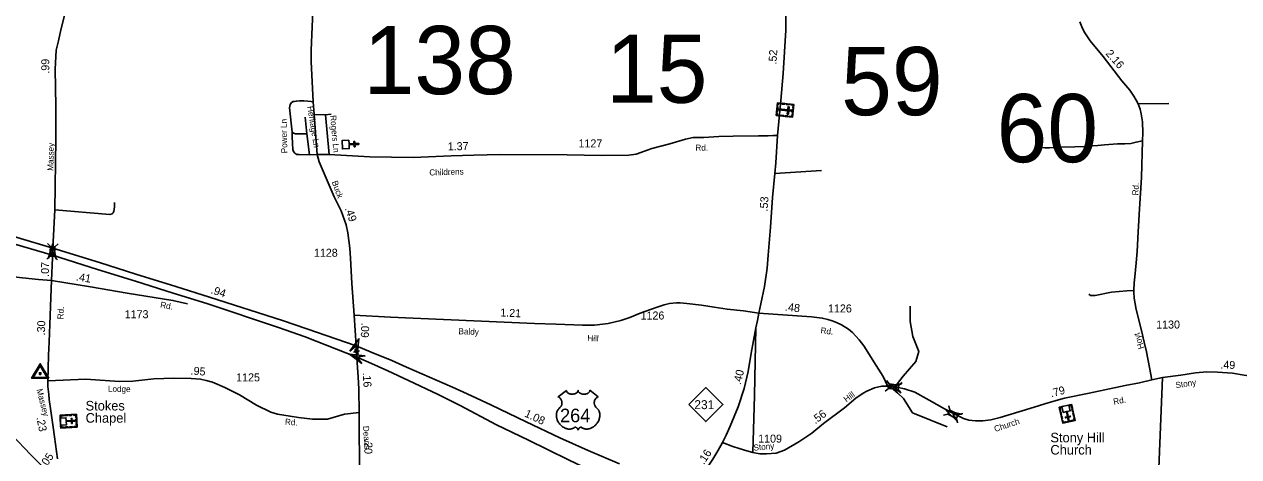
# Model space of a CAD drawing. Extents: x 2220236 to 2384410, y 720751 to 894131.
# Drawn here: x 2229783 to 2248753, y 747450 to 754209 of the extents above; entities that cross this region are included whole.
import ezdxf

# ---------------------------------------------------------------- set-up
doc = ezdxf.new("R2010")
doc.units = 0
doc.layers.add('Default', color=7, linetype='Continuous')

msp = doc.modelspace()

# ---------------------------------------------------------------- linework, layer by layer
at = {"layer": 'Default'}
for p, q in [((2247180, 752967), (2247661, 752972)), ((2234198, 752496), (2234172, 752760)), ((2234489, 752795), (2234313, 752797)), ((2234574, 752804), (2234489, 752795)), ((2234546, 752172), (2234489, 752795)), ((2234236, 752167), (2234198, 752496)), ((2234236, 752167), (2234360, 752172)), ((2241508, 751878), (2242234, 751924)), ((2230191, 750734), (2230145, 750785)), ((2230260, 750731), (2230311, 750778)), ((2230133, 750537), (2230184, 750584)), ((2230301, 750529), (2230254, 750580)), ((2234946, 749133), (2234956, 749117)), ((2234926, 749083), (2234944, 749088)), ((2234950, 749103), (2234994, 749085)), ((2234988, 749071), (2234999, 749055)), ((2235000, 749100), (2235018, 749104)), ((2243250, 748644), (2243292, 748589)), ((2243442, 748569), (2243497, 748611)), ((2247562, 748687), (2247474, 746445)), ((2243228, 748477), (2243283, 748519)), ((2243433, 748501), (2243475, 748446)), ((2244222, 748247), (2244242, 748180)), ((2244142, 748099), (2244208, 748118)), ((2244342, 748047), (2244361, 747981)), ((2244375, 748108), (2244441, 748128))]:
    msp.add_line(p, q, dxfattribs=at)
for points in [[(2230227, 750711), (2230259, 751307), (2230276, 752416), (2230273, 752928), (2230266, 753506), (2230283, 753807), (2230315, 753949), (2230356, 754124), (2230477, 754620), (2230600, 755008), (2230724, 755419), (2230864, 755874)], [(2241550, 752470), (2241600, 753016), (2241635, 753442), (2241679, 754116), (2241682, 754680), (2241676, 755203)], [(2234295, 754535), (2234263, 753803), (2234263, 753629), (2234297, 752995), (2234313, 752797), (2234360, 752172)], [(2247393, 748651), (2247358, 748847), (2247313, 749089), (2247274, 749239), (2247232, 749422), (2247150, 749752), (2247119, 749930), (2247114, 750020), (2247114, 750049), (2247118, 750166), (2247130, 750262), (2247150, 750479), (2247164, 750657), (2247184, 750967), (2247205, 751323), (2247233, 751814), (2247249, 752387), (2247253, 752513), (2247249, 752682), (2247229, 752808), (2247211, 752883), (2247180, 752967), (2247152, 753023), (2247115, 753086), (2247050, 753180), (2246928, 753326), (2246637, 753704), (2246430, 753952), (2246351, 754074), (2246312, 754143), (2246269, 754247)], [(2233965, 752525), (2233928, 752903), (2233935, 752955), (2233958, 752988), (2233985, 753000), (2234005, 753004), (2234034, 753009), (2234083, 753014), (2234149, 753011), (2234214, 753007), (2234264, 753002), (2234297, 752995)], [(2234236, 752167), (2234076, 752172), (2234041, 752174), (2234010, 752193), (2233989, 752219), (2233975, 752252), (2233970, 752348), (2233965, 752456), (2233965, 752525)], [(2234198, 752496), (2234017, 752496), (2233989, 752506), (2233965, 752525)], [(2241550, 752470), (2241473, 752471), (2241402, 752467), (2241254, 752464), (2240856, 752460), (2240630, 752453), (2240398, 752442), (2240232, 752439), (2240112, 752411), (2239869, 752340), (2239585, 752270), (2239471, 752224), (2239340, 752181), (2239224, 752164), (2238794, 752160), (2238265, 752167), (2237222, 752173), (2236807, 752164), (2236449, 752153), (2235859, 752127), (2235180, 752139), (2234546, 752172), (2234360, 752172)], [(2241257, 749693), (2241286, 749841), (2241345, 750113), (2241386, 750399), (2241402, 750601), (2241440, 751039), (2241470, 751504), (2241508, 751878), (2241523, 752046), (2241550, 752470)], [(2245652, 752290), (2245724, 752280), (2245796, 752279), (2245922, 752290), (2246194, 752294), (2246355, 752300), (2246466, 752308), (2246554, 752312), (2246656, 752324), (2246725, 752331), (2246792, 752335), (2246859, 752339), (2246975, 752343), (2247066, 752345), (2247150, 752369), (2247249, 752387)], [(2230227, 750711), (2229673, 750877), (2228722, 751178), (2228044, 751397), (2227410, 751582), (2226669, 751811), (2226196, 751951), (2225719, 752104), (2225267, 752256)], [(2234360, 752172), (2234391, 752061), (2234623, 751514), (2234735, 751293), (2234812, 751074), (2234839, 750949), (2234854, 750832), (2234866, 750709), (2234880, 750552), (2234901, 750158), (2234936, 749661)], [(2225264, 752147), (2225678, 752013), (2226165, 751854), (2226641, 751721), (2227366, 751491), (2227996, 751293), (2228671, 751079), (2229637, 750774), (2230222, 750600)], [(2230259, 751307), (2231121, 751238), (2231155, 751248), (2231161, 751252), (2231169, 751262), (2231180, 751288), (2231186, 751312), (2231190, 751360), (2231191, 751426)], [(2230222, 750600), (2230224, 750654), (2230227, 750711)], [(2234966, 749181), (2234196, 749448), (2233817, 749577), (2232678, 749944), (2232152, 750112), (2231523, 750305), (2230957, 750485), (2230227, 750711)], [(2230210, 750206), (2230221, 750561), (2230222, 750600)], [(2230222, 750600), (2230928, 750376), (2231519, 750194), (2232110, 750009), (2232636, 749845), (2233754, 749472), (2234170, 749325), (2234975, 749009)], [(2227107, 749930), (2227465, 750053), (2227704, 750141), (2227992, 750252), (2228134, 750310), (2228309, 750359), (2228389, 750370), (2228463, 750370), (2228591, 750366), (2228810, 750338), (2229042, 750316), (2229484, 750278), (2229755, 750247), (2230003, 750219), (2230210, 750206)], [(2230150, 748635), (2230155, 748828), (2230163, 749037), (2230173, 749245), (2230181, 749519), (2230196, 749941), (2230210, 750206)], [(2230210, 750206), (2230815, 750106), (2231392, 750009), (2232105, 749894), (2232332, 749841)], [(2227107, 749930), (2228439, 748861), (2229061, 748354), (2229254, 748151), (2229416, 747983), (2229595, 747789), (2229881, 747487), (2230155, 747207)], [(2246412, 749991), (2246435, 749970), (2246509, 749968), (2246767, 750023), (2246883, 750035), (2247005, 750044), (2247114, 750049)], [(2234936, 749661), (2235504, 749630), (2237755, 749535), (2238090, 749522), (2238500, 749505), (2238688, 749509), (2238902, 749531), (2239102, 749578), (2239242, 749626), (2239405, 749693), (2239652, 749783), (2239779, 749826), (2239860, 749844), (2239971, 749856), (2240027, 749854), (2240133, 749847), (2240359, 749818), (2240561, 749787), (2240763, 749757), (2241015, 749728), (2241257, 749693)], [(2240689, 747671), (2240745, 747786), (2240809, 747926), (2240935, 748232), (2241026, 748519), (2241088, 748780), (2241138, 749068), (2241211, 749465), (2241234, 749581), (2241257, 749693)], [(2241257, 749693), (2242077, 749635), (2242248, 749616), (2242334, 749597), (2242403, 749576), (2242469, 749548), (2242548, 749512), (2242657, 749445), (2242719, 749393), (2242824, 749277), (2242897, 749182), (2243088, 748878), (2243197, 748704), (2243273, 748550)], [(2244201, 747917), (2243657, 748138), (2243515, 748359), (2243429, 748444), (2243362, 748501), (2243356, 748521), (2243363, 748544), (2243424, 748595), (2243511, 748712), (2243709, 748937), (2243758, 749097), (2243664, 749328), (2243621, 749562), (2243619, 749802)], [(2234936, 749661), (2234966, 749181)], [(2241162, 747517), (2241190, 748407), (2241211, 749465)], [(2234966, 749181), (2234968, 749106), (2234975, 749009)], [(2239079, 747341), (2238592, 747549), (2238150, 747747), (2237621, 747997), (2237072, 748260), (2236699, 748435), (2236470, 748535), (2236233, 748644), (2235755, 748852), (2235522, 748954), (2235200, 749087), (2234966, 749181)], [(2234975, 749009), (2234987, 748842), (2234996, 748698), (2235006, 748505), (2235013, 748144)], [(2234975, 749009), (2235159, 748926), (2235460, 748794), (2235783, 748640), (2236250, 748422), (2236590, 748249), (2237158, 747950), (2237649, 747713), (2238283, 747403), (2238635, 747237), (2239092, 747024)], [(2247393, 748651), (2247562, 748687), (2247848, 748723), (2248075, 748759), (2248253, 748776), (2248421, 748773), (2248656, 748755), (2248840, 748724), (2249053, 748693), (2249275, 748650), (2249458, 748628), (2249640, 748626), (2249799, 748628), (2249944, 748631)], [(2235013, 748144), (2234784, 748115), (2234519, 748040), (2234434, 748040), (2234286, 748040), (2234064, 748065), (2233935, 748082), (2233738, 748115), (2233632, 748145), (2233410, 748257), (2233144, 748417), (2232916, 748532), (2232724, 748614), (2232622, 748644), (2232535, 748661), (2232389, 748672), (2232120, 748680), (2231807, 748668), (2231476, 748631), (2231270, 748628), (2230744, 748660), (2230150, 748635)], [(2230300, 747419), (2230254, 747761), (2230232, 747912), (2230197, 748166), (2230171, 748346), (2230164, 748421), (2230153, 748548), (2230150, 748635)], [(2240689, 747671), (2240853, 747608), (2240951, 747577), (2241068, 747541), (2241162, 747517), (2241272, 747498), (2241376, 747496), (2241528, 747505), (2241659, 747551), (2241881, 747681), (2242087, 747819), (2242266, 747972), (2242594, 748213), (2242771, 748366), (2242884, 748445), (2242946, 748477), (2243061, 748526), (2243176, 748552), (2243221, 748553), (2243273, 748550)], [(2243273, 748550), (2243373, 748548), (2243435, 748534)], [(2244296, 748125), (2244328, 748108), (2244453, 748049), (2244539, 748021), (2244641, 748013), (2244755, 748013), (2244881, 748029), (2245028, 748066), (2245491, 748204), (2245794, 748300), (2246033, 748364), (2246417, 748446), (2246979, 748564), (2247201, 748607), (2247393, 748651)], [(2243435, 748534), (2243534, 748512), (2243692, 748462), (2243919, 748336), (2244155, 748201), (2244296, 748125)], [(2235013, 748144), (2235031, 745052), (2235036, 744409)], [(2240417, 747235), (2240536, 747414), (2240616, 747545), (2240689, 747671)]]:
    msp.add_lwpolyline(points, dxfattribs=at)
for points in [[(2241803, 752954), (2241782, 752756), (2241528, 752785), (2241550, 752982)], [(2241555, 752924), (2241546, 752840), (2241535, 752841), (2241544, 752925)], [(2241547, 752950), (2241558, 752948), (2241561, 752970), (2241601, 752966), (2241602, 752977), (2241550, 752982)], [(2241620, 752975), (2241663, 752970), (2241662, 752959), (2241619, 752963)], [(2241687, 752967), (2241730, 752963), (2241729, 752951), (2241685, 752956)], [(2241731, 752921), (2241713, 752923), (2241700, 752806), (2241718, 752804)], [(2241760, 752959), (2241759, 752948), (2241791, 752944), (2241787, 752904), (2241798, 752903), (2241803, 752954)], [(2241532, 752817), (2241544, 752816), (2241541, 752794), (2241581, 752790), (2241580, 752779), (2241528, 752785)], [(2241762, 752849), (2241764, 752868), (2241563, 752890), (2241561, 752872)], [(2241602, 752788), (2241645, 752783), (2241643, 752772), (2241600, 752777)], [(2241667, 752781), (2241710, 752776), (2241709, 752764), (2241666, 752769)], [(2241738, 752761), (2241740, 752772), (2241772, 752769), (2241776, 752809), (2241787, 752808), (2241781, 752756)], [(2241795, 752881), (2241790, 752829), (2241778, 752830), (2241784, 752882)], [(2234852, 752396), (2234856, 752340), (2234932, 752344), (2234930, 752376), (2234946, 752376), (2234947, 752344), (2235008, 752348), (2235008, 752332), (2234948, 752328), (2234950, 752296), (2234934, 752296), (2234932, 752328), (2234856, 752324), (2234859, 752266), (2234753, 752260), (2234746, 752391)], [(2230155, 750548), (2230229, 750780), (2230281, 750542), (2230224, 750658)], [(2230184, 750584), (2230191, 750734), (2230261, 750731), (2230254, 750580)], [(2234866, 749099), (2235011, 749295), (2234983, 749053), (2234966, 749181)], [(2235057, 748908), (2234862, 749055), (2235104, 749025), (2234975, 749009)], [(2234944, 749088), (2234988, 749070), (2235000, 749100), (2234956, 749117)], [(2230165, 748677), (2230031, 748903), (2229897, 748677)], [(2230139, 748689), (2229923, 748689), (2230031, 748871)], [(2230043, 748736), (2230043, 748764), (2230019, 748764), (2230019, 748736)], [(2243467, 748466), (2243242, 748560), (2243484, 748591), (2243363, 748544)], [(2243292, 748589), (2243442, 748570), (2243433, 748500), (2243283, 748519)], [(2238250, 748488), (2238250, 748483), (2238251, 748477), (2238252, 748473), (2238255, 748467), (2238260, 748460), (2238267, 748453), (2238274, 748446), (2238280, 748443), (2238288, 748438), (2238298, 748434), (2238309, 748431), (2238321, 748429), (2238333, 748427), (2238345, 748427), (2238359, 748428), (2238373, 748431), (2238380, 748433), (2238387, 748435), (2238394, 748438), (2238402, 748442), (2238408, 748446), (2238413, 748450), (2238420, 748456), (2238425, 748463), (2238428, 748467), (2238430, 748470), (2238432, 748478), (2238433, 748481), (2238434, 748489), (2238434, 748483), (2238435, 748479), (2238436, 748475), (2238437, 748471), (2238440, 748466), (2238443, 748461), (2238449, 748455), (2238452, 748451), (2238456, 748449), (2238464, 748443), (2238474, 748437), (2238479, 748435), (2238485, 748433), (2238491, 748431), (2238498, 748430), (2238505, 748429), (2238511, 748428), (2238518, 748427), (2238524, 748427), (2238531, 748427), (2238538, 748427), (2238544, 748428), (2238551, 748429), (2238557, 748431), (2238565, 748433), (2238572, 748435), (2238578, 748438), (2238586, 748442), (2238593, 748446), (2238597, 748450), (2238603, 748455), (2238608, 748461), (2238611, 748466), (2238614, 748470), (2238616, 748475), (2238617, 748480), (2238618, 748485), (2238618, 748489), (2238746, 748386), (2238743, 748385), (2238736, 748382), (2238731, 748378), (2238722, 748372), (2238718, 748369), (2238714, 748365), (2238711, 748361), (2238708, 748358), (2238704, 748353), (2238701, 748347), (2238697, 748342), (2238695, 748337), (2238691, 748327), (2238689, 748320), (2238688, 748314), (2238686, 748303), (2238686, 748297), (2238686, 748292), (2238686, 748286), (2238687, 748281), (2238688, 748275), (2238689, 748270), (2238690, 748264), (2238693, 748257), (2238695, 748250), (2238701, 748239), (2238709, 748227), (2238714, 748221), (2238720, 748216), (2238727, 748209), (2238732, 748205), (2238737, 748200), (2238745, 748191), (2238748, 748186), (2238751, 748181), (2238754, 748176), (2238757, 748171), (2238760, 748166), (2238764, 748155), (2238768, 748144), (2238769, 748139), (2238772, 748126), (2238772, 748120), (2238773, 748108), (2238773, 748093), (2238772, 748079), (2238770, 748062), (2238767, 748052), (2238764, 748041), (2238761, 748031), (2238755, 748016), (2238750, 748005), (2238743, 747993), (2238738, 747985), (2238733, 747977), (2238726, 747968), (2238718, 747958), (2238709, 747948), (2238701, 747940), (2238691, 747931), (2238685, 747926), (2238676, 747920), (2238665, 747912), (2238653, 747905), (2238643, 747900), (2238634, 747896), (2238623, 747892), (2238604, 747887), (2238597, 747885), (2238589, 747884), (2238581, 747883), (2238573, 747883), (2238563, 747883), (2238554, 747883), (2238544, 747885), (2238534, 747887), (2238524, 747890), (2238515, 747894), (2238505, 747898), (2238489, 747908), (2238485, 747911), (2238482, 747911), (2238476, 747912), (2238470, 747910), (2238464, 747908), (2238461, 747906), (2238456, 747903), (2238452, 747900), (2238448, 747896), (2238445, 747892), (2238443, 747890), (2238438, 747883), (2238437, 747879), (2238435, 747875), (2238433, 747869), (2238431, 747877), (2238429, 747882), (2238426, 747887), (2238423, 747891), (2238419, 747896), (2238415, 747900), (2238410, 747904), (2238405, 747907), (2238401, 747909), (2238397, 747910), (2238392, 747911), (2238389, 747912), (2238385, 747912), (2238381, 747911), (2238375, 747906), (2238370, 747903), (2238364, 747899), (2238357, 747895), (2238351, 747893), (2238345, 747890), (2238338, 747888), (2238330, 747886), (2238322, 747884), (2238315, 747883), (2238307, 747882), (2238300, 747882), (2238293, 747882), (2238286, 747883), (2238278, 747883), (2238269, 747885), (2238261, 747887), (2238252, 747889), (2238243, 747892), (2238234, 747895), (2238222, 747900), (2238214, 747905), (2238201, 747912), (2238186, 747922), (2238175, 747932), (2238167, 747939), (2238154, 747952), (2238147, 747960), (2238136, 747974), (2238129, 747985), (2238124, 747993), (2238117, 748005), (2238114, 748013), (2238109, 748024), (2238105, 748035), (2238102, 748045), (2238100, 748051), (2238098, 748062), (2238096, 748070), (2238095, 748080), (2238094, 748092), (2238094, 748102), (2238094, 748111), (2238095, 748121), (2238097, 748132), (2238099, 748141), (2238101, 748147), (2238103, 748155), (2238107, 748164), (2238111, 748173), (2238115, 748180), (2238120, 748188), (2238125, 748194), (2238132, 748201), (2238139, 748208), (2238145, 748213), (2238152, 748220), (2238156, 748224), (2238161, 748231), (2238165, 748236), (2238168, 748241), (2238172, 748249), (2238174, 748255), (2238177, 748263), (2238178, 748269), (2238180, 748277), (2238181, 748284), (2238181, 748294), (2238181, 748301), (2238180, 748310), (2238178, 748319), (2238176, 748326), (2238173, 748335), (2238170, 748341), (2238165, 748349), (2238160, 748357), (2238154, 748364), (2238148, 748369), (2238143, 748373), (2238138, 748377), (2238131, 748381), (2238125, 748384), (2238121, 748386)], [(2240162, 748266), (2240428, 748532), (2240695, 748266), (2240428, 748000)], [(2244361, 748002), (2244185, 748171), (2244422, 748113), (2244292, 748112)], [(2244242, 748180), (2244375, 748108), (2244341, 748046), (2244208, 748118)], [(2246198, 748018), (2246004, 747975), (2245948, 748223), (2246142, 748266)], [(2245980, 748230), (2245983, 748219), (2245962, 748214), (2245970, 748175), (2245959, 748172), (2245948, 748223)], [(2246100, 748257), (2245991, 748233), (2246011, 748144), (2246060, 748155), (2246078, 748076), (2246046, 748069), (2246048, 748058), (2246080, 748065), (2246090, 748024), (2246101, 748026), (2246092, 748068), (2246124, 748075), (2246122, 748086), (2246089, 748078), (2246072, 748158), (2246120, 748169)], [(2246110, 748259), (2246113, 748248), (2246134, 748253), (2246143, 748213), (2246154, 748216), (2246143, 748266)], [(2246158, 748198), (2246167, 748156), (2246156, 748153), (2246147, 748196)], [(2230596, 748113), (2230608, 747914), (2230353, 747899), (2230341, 748098)], [(2230343, 748065), (2230355, 748066), (2230354, 748088), (2230394, 748090), (2230393, 748101), (2230341, 748098)], [(2230344, 748055), (2230351, 747943), (2230441, 747948), (2230438, 747999), (2230519, 748004), (2230521, 747971), (2230532, 747972), (2230530, 748005), (2230573, 748007), (2230572, 748019), (2230530, 748016), (2230528, 748049), (2230517, 748048), (2230519, 748015), (2230437, 748011), (2230434, 748060)], [(2230411, 748102), (2230454, 748105), (2230455, 748093), (2230412, 748091)], [(2230478, 748106), (2230522, 748109), (2230522, 748097), (2230479, 748095)], [(2230552, 748111), (2230553, 748099), (2230585, 748101), (2230588, 748061), (2230599, 748061), (2230596, 748113)], [(2230600, 748039), (2230603, 747987), (2230592, 747987), (2230589, 748038)], [(2245975, 748155), (2245984, 748113), (2245973, 748110), (2245964, 748153)], [(2245989, 748091), (2245999, 748048), (2245988, 748046), (2245978, 748088)], [(2245994, 748017), (2246005, 748019), (2246012, 747988), (2246052, 747997), (2246054, 747986), (2246004, 747975)], [(2246126, 748002), (2246075, 747991), (2246073, 748002), (2246123, 748013)], [(2246188, 748060), (2246177, 748058), (2246184, 748026), (2246145, 748018), (2246147, 748007), (2246198, 748018)], [(2246172, 748133), (2246182, 748090), (2246171, 748088), (2246161, 748130)], [(2230351, 747932), (2230363, 747933), (2230364, 747911), (2230404, 747913), (2230405, 747902), (2230353, 747899)], [(2230425, 747915), (2230468, 747917), (2230469, 747906), (2230425, 747903)], [(2230491, 747919), (2230534, 747921), (2230535, 747910), (2230491, 747907)], [(2230564, 747912), (2230564, 747923), (2230596, 747925), (2230593, 747965), (2230604, 747966), (2230607, 747914)]]:
    msp.add_lwpolyline(points, close=True, dxfattribs=at)

# ---------------------------------------------------------------- texts
for s, height, p in [('138', 1066.3, (2235082, 753117)), ('15', 1066.3, (2238868, 752982)), ('59', 1066.3, (2242542, 752788)), ('60', 1066.3, (2244970, 752053)), ('1127', 125, (2238440, 752285)), ('1128', 125, (2234307, 750576)), ('1173', 125, (2231351, 749615)), ('1126', 125, (2239409, 749595)), ('1126', 125, (2242337, 749705)), ('1130', 125, (2247463, 749454)), ('1125', 125, (2233092, 748628)), ('Stokes ', 150, (2230740, 748173)), ('264', 212.5, (2238151, 747989)), ('231', 140, (2240249, 748194)), ('Chapel', 150, (2230740, 747982)), ('1109', 125, (2241246, 747671)), ('Stony Hill', 150, (2245811, 747675)), ('Church', 150, (2245811, 747484))]:
    msp.add_text(s, height=height, dxfattribs=at).set_placement(p)
for s, height, rotation, p in [('.52', 125, 86.2949, (2241531, 753577)), ('2.16', 125, 311.53, (2246666, 753746)), ('.99', 125, 90.1175, (2230173, 753437)), ('Heritage Ln', 95, 279.2416, (2234202, 752923)), ('Power Ln', 95, 91.3012, (2233892, 752194)), ('Rogers Ln', 95, 275.173, (2234560, 752784)), ('Massey', 95, 88.4099, (2230235, 751918)), ('1.37', 125, 1.007, (2236398, 752238)), ('Rd.', 95, 0.1158, (2240266, 752234)), ('Childrens', 95, 1.7357, (2236111, 751845)), ('Buck', 95, 289.9308, (2234584, 751745)), ('Rd.', 95, 87.0096, (2247183, 751532)), ('.53', 125, 86.246, (2241393, 751281)), ('.49', 125, 289.4985, (2234787, 751329)), ('.07', 125, 88.4038, (2230166, 750260)), ('.41', 125, 350.5599, (2230585, 750207)), ('.94', 125, 342.1361, (2232687, 750007)), ('Rd.', 95, 88.0078, (2230395, 749597)), ('Rd.', 95, 350.0178, (2231901, 749782)), ('1.21', 125, 357.3303, (2237215, 749644)), ('.48', 125, 353.3067, (2241661, 749735)), ('.30', 125, 88.4038, (2230105, 749345)), ('.09', 125, 267.5894, (2235048, 749545)), ('Baldy', 95, 357.8562, (2236564, 749366)), ('Hill', 95, 357.8562, (2238577, 749258)), ('Rd.', 95, 353.3067, (2242217, 749379)), ('Hoyt', 95, 107.5967, (2247278, 749149)), ('.49', 125, 358.1064, (2248464, 748828)), ('.95', 125, 355.6812, (2232377, 748735)), ('.16', 125, 273.2955, (2235070, 748764)), ('.40', 125, 76.5986, (2240974, 748568)), ('Lodge', 95, 359.096, (2231089, 748466)), ('.79', 125, 14.9333, (2245826, 748378)), ('Stony', 95, 8.9627, (2247773, 748520)), ('Massey', 95, 284.3754, (2229973, 748499)), ('Hill', 95, 36.808, (2242625, 748297)), ('Rd.', 95, 10.9147, (2246803, 748262)), ('1.08', 125, 334.7309, (2237586, 748083)), ('.56', 125, 36.4963, (2242138, 747956)), ('.23', 125, 281.0101, (2229972, 748062)), ('Rd.', 95, 355.8355, (2233852, 747951)), ('Church', 95, 18.4721, (2244950, 747836)), ('Deans', 95, 273.5901, (2235073, 747930)), ('.20', 125, 269.2726, (2235097, 747726)), ('Stony', 95, 5.455, (2241178, 747544)), ('.05', 125, 55.5529, (2230118, 747264)), ('.16', 125, 56.4944, (2240398, 747319))]:
    msp.add_text(s, height=height, rotation=rotation, dxfattribs=at).set_placement(p)

doc.saveas('drawing.dxf')
